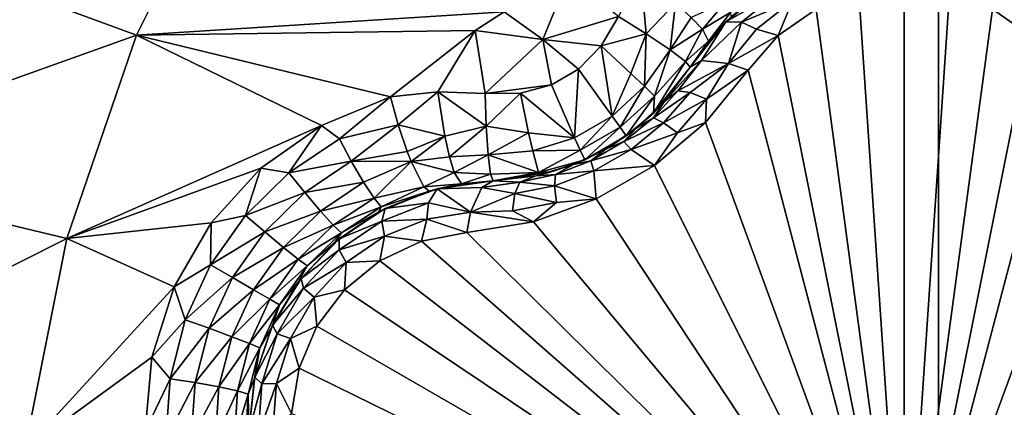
# Model space of a CAD drawing. Header units: metres. Extents: x -205 to 205, y -104 to 104.
# Tile 543 of 656: x -97.78 to -94.7, y 49.85 to 51.07. Entities that reach past the tile are written whole.
import ezdxf

# ---------------------------------------------------------------- set-up
doc = ezdxf.new("R2010")
doc.units = ezdxf.units.M
doc.layers.add('solid_01_2-CONSUMER_EHM_BOX_SW0001', color=7, linetype='CONTINUOUS')

msp = doc.modelspace()

# ---------------------------------------------------------------- linework, layer by layer
at = {"layer": 'solid_01_2-CONSUMER_EHM_BOX_SW0001'}
for points in [[(-200.010849, -74.958488), (-200.010773, 75.041512), (-0.010778, 75.04142)], [(-0.010849, -74.95858), (-200.010849, -74.958488), (-0.010778, 75.04142)], [(-91.959076, 42.820488, 75), (-76.402473, 63.637558, 75), (-185.602478, 63.645401, 75)], [(-92.726151, 42.986298, 75), (-91.959076, 42.820488, 75), (-185.602478, 63.645401, 75)], [(-93.500885, 43.041248, 75), (-92.726151, 42.986298, 75), (-185.602478, 63.645401, 75)], [(-168.500885, 43.051987, 75), (-93.500885, 43.041248, 75), (-185.602478, 63.645401, 75)], [(-94.902969, 56.788887, 67.02655), (-94.902618, 61.638889, 69), (-93.403656, 47.138783, 63.099998)], [(-93.402618, 61.638783, 69), (-93.403656, 47.138783, 63.099998), (-94.902618, 61.638889, 69)], [(-94.902969, 56.788887, 67.02655), (-93.403656, 47.138783, 63.099998), (-94.903076, 55.288887, 66.416206)], [(-110.938034, 50.902851, 1.571667), (-96.934166, 55.867687, 1.571667), (-111.301262, 51.27784, 1.571667)], [(-110.548424, 50.555458, 1.571667), (-96.934166, 55.867687, 1.571667), (-110.938034, 50.902851, 1.571667)], [(-110.134117, 50.238312, 1.571667), (-96.934166, 55.867687, 1.571667), (-110.548424, 50.555458, 1.571667)], [(-109.697746, 49.952171, 1.571667), (-96.934166, 55.867687, 1.571667), (-110.134117, 50.238312, 1.571667)], [(-109.242928, 49.698872, 1.571667), (-96.934166, 55.867687, 1.571667), (-109.697746, 49.952171, 1.571667)], [(-109.510384, 49.011887, 1.571667), (-106.648285, 47.716579, 1.571667), (-96.934166, 55.867687, 1.571667)], [(-109.510384, 49.011887, 1.571667), (-96.934166, 55.867687, 1.571667), (-108.768448, 49.477798, 1.571667)], [(-108.768448, 49.477798, 1.571667), (-96.934166, 55.867687, 1.571667), (-109.242928, 49.698872, 1.571667)], [(-96.934166, 55.867687, 1.571667), (-106.648285, 47.716579, 1.571667), (-106.541649, 47.589497, 1.656828)], [(-96.827728, 55.740845, 1.656628), (-96.934166, 55.867687, 1.571667), (-106.541649, 47.589497, 1.656828)], [(-96.733002, 55.627945, 1.771182), (-96.827728, 55.740845, 1.656628), (-106.541649, 47.589497, 1.656828)], [(-96.733002, 55.627945, 1.771182), (-106.541649, 47.589497, 1.656828), (-106.446945, 47.476631, 1.771438)], [(-96.653603, 55.533325, 1.911131), (-96.733002, 55.627945, 1.771182), (-106.446945, 47.476631, 1.771438)], [(-96.653603, 55.533325, 1.911131), (-106.446945, 47.476631, 1.771438), (-106.367577, 47.38205, 1.911433)], [(-98.963219, 53.555683, 1.955253), (-96.653603, 55.533325, 1.911131), (-106.367577, 47.38205, 1.911433)], [(-94.903076, 55.288887, 72), (-105.253548, 48.639633, 72), (-102.236076, 54.071789, 72)], [(-94.903076, 55.288887, 72), (-94.903549, 48.638889, 72), (-105.253548, 48.639633, 72)], [(-94.903076, 55.288887, 66.416206), (-93.403656, 47.138783, 63.099998), (-94.903656, 47.138889, 63.099998)], [(-94.903656, 47.138889, 69.5), (-94.903076, 55.288887, 66.416206), (-94.903656, 47.138889, 63.099998)], [(-94.903656, 47.138889, 69.5), (-94.903549, 48.638889, 69.5), (-94.903076, 55.288887, 66.416206)], [(-94.903076, 55.288887, 66.416206), (-94.903549, 48.638889, 72), (-94.903076, 55.288887, 72)], [(-94.903549, 48.638889, 69.5), (-94.903549, 48.638889, 72), (-94.903076, 55.288887, 66.416206)], [(-98.31424, 51.34716, 17.674458), (-97.416573, 51.016373, 18.132467), (-97.117416, 51.616184, 18.038307)], [(-97.117416, 51.616184, 18.038307), (-97.416573, 51.016373, 18.132467), (-96.264122, 51.090332, 18.393747)], [(-98.570145, 50.603573, 17.755001), (-97.416573, 51.016373, 18.132467), (-98.31424, 51.34716, 17.674458)], [(-96.062393, 51.200821, 18.393747), (-96.264122, 51.090332, 18.393747), (-96.143204, 51.002865, 18.426464)], [(-96.062393, 51.200821, 18.393747), (-96.143204, 51.002865, 18.426464), (-95.906616, 51.075241, 18.432564)], [(-95.836281, 51.207531, 18.416172), (-95.906616, 51.075241, 18.432564), (-95.81926, 51.02058, 18.42128)], [(-95.836281, 51.207531, 18.416172), (-95.81926, 51.02058, 18.42128), (-95.727333, 51.117283, 18.402061)], [(-95.569809, 51.058628, 16.81505), (-95.430359, 51.170387, 16.84878), (-95.553635, 51.074467, 18.155281)], [(-95.398193, 51.155293, 16.731565), (-95.430359, 51.170387, 16.84878), (-95.569809, 51.058628, 16.81505)], [(-95.521187, 51.057201, 16.690863), (-95.398193, 51.155293, 16.731565), (-95.569809, 51.058628, 16.81505)], [(-95.521187, 51.057201, 16.690863), (-95.361298, 51.123943, 16.672249), (-95.398193, 51.155293, 16.731565)], [(-95.010788, 49.041466, 15.440842), (-95.010841, 51.166458, 16.667706), (-95.152893, 51.149284, 16.660553)], [(-95.010788, 49.041466, 15.440842), (-94.868782, 51.149303, 16.660563), (-95.010841, 51.166458, 16.667706)], [(-95.678444, 51.071949, 18.36202), (-95.643181, 51.035099, 18.304127), (-95.570641, 51.120377, 18.297041)], [(-95.643181, 51.035099, 18.304127), (-95.553795, 51.088573, 18.225769), (-95.570641, 51.120377, 18.297041)], [(-95.521187, 51.057201, 16.690863), (-95.473488, 51.035816, 16.634914), (-95.361298, 51.123943, 16.672249)], [(-95.405571, 51.016151, 16.603489), (-95.361298, 51.123943, 16.672249), (-95.473488, 51.035816, 16.634914)], [(-95.405571, 51.016151, 16.603489), (-95.287079, 51.098473, 16.63912), (-95.361298, 51.123943, 16.672249)], [(-95.010788, 49.041466, 15.440842), (-95.152893, 51.149284, 16.660553), (-95.287079, 51.098473, 16.63912)], [(-95.010788, 49.041466, 15.440842), (-94.734581, 51.098511, 16.639135), (-94.868782, 51.149303, 16.660563)], [(-94.734581, 51.098511, 16.639135), (-94.616028, 51.016171, 16.603498), (-94.660286, 51.123943, 16.672251)], [(-97.416573, 51.016373, 18.132467), (-96.355103, 51.031815, 18.393749), (-96.264122, 51.090332, 18.393747)], [(-96.264122, 51.090332, 18.393747), (-96.355103, 51.031815, 18.393749), (-96.143204, 51.002865, 18.426464)], [(-95.727333, 51.117283, 18.402061), (-95.81926, 51.02058, 18.42128), (-95.744865, 50.970592, 18.369303)], [(-95.727333, 51.117283, 18.402061), (-95.744865, 50.970592, 18.369303), (-95.678444, 51.071949, 18.36202)], [(-95.010788, 49.041466, 15.440842), (-95.287079, 51.098473, 16.63912), (-95.405571, 51.016151, 16.603489)], [(-95.010788, 49.041466, 15.440842), (-94.616028, 51.016171, 16.603498), (-94.734581, 51.098511, 16.639135)], [(-95.960037, 50.983315, 18.438086), (-95.906616, 51.075241, 18.432564), (-96.143204, 51.002865, 18.426464)], [(-95.960037, 50.983315, 18.438086), (-95.81926, 51.02058, 18.42128), (-95.906616, 51.075241, 18.432564)], [(-95.678444, 51.071949, 18.36202), (-95.744865, 50.970592, 18.369303), (-95.643181, 51.035099, 18.304127)], [(-95.681519, 50.916615, 18.184393), (-95.681519, 50.916615, 16.770613), (-95.569809, 51.058628, 16.81505)], [(-95.624054, 50.99799, 18.172403), (-95.681519, 50.916615, 18.184393), (-95.569809, 51.058628, 16.81505)], [(-95.645767, 50.937, 16.680105), (-95.569809, 51.058628, 16.81505), (-95.681519, 50.916615, 16.770613)], [(-95.521187, 51.057201, 16.690863), (-95.569809, 51.058628, 16.81505), (-95.645767, 50.937, 16.680105)], [(-95.643181, 51.035099, 18.304127), (-95.624054, 50.99799, 18.172403), (-95.553795, 51.088573, 18.225769)], [(-95.624054, 50.99799, 18.172403), (-95.553635, 51.074467, 18.155281), (-95.553795, 51.088573, 18.225769)], [(-95.624054, 50.99799, 18.172403), (-95.569809, 51.058628, 16.81505), (-95.553635, 51.074467, 18.155281)], [(-97.416573, 51.016373, 18.132467), (-96.620995, 50.823578, 18.393747), (-96.355103, 51.031815, 18.393749)], [(-96.355103, 51.031815, 18.393749), (-96.620995, 50.823578, 18.393747), (-96.472244, 50.839458, 18.416395)], [(-96.355103, 51.031815, 18.393749), (-96.472244, 50.839458, 18.416395), (-96.324181, 50.83416, 18.432564)], [(-96.355103, 51.031815, 18.393749), (-96.324181, 50.83416, 18.432564), (-96.143204, 51.002865, 18.426464)], [(-95.643181, 51.035099, 18.304127), (-95.744865, 50.970592, 18.369303), (-95.696159, 50.93383, 18.285561)], [(-95.643181, 51.035099, 18.304127), (-95.696159, 50.93383, 18.285561), (-95.624054, 50.99799, 18.172403)], [(-95.645767, 50.937, 16.680105), (-95.561447, 50.928429, 16.587631), (-95.521187, 51.057201, 16.690863)], [(-95.561447, 50.928429, 16.587631), (-95.473488, 51.035816, 16.634914), (-95.521187, 51.057201, 16.690863)], [(-95.405571, 51.016151, 16.603489), (-95.473488, 51.035816, 16.634914), (-95.561447, 50.928429, 16.587631)], [(-98.570145, 50.603573, 17.755001), (-97.634399, 50.3792, 18.201025), (-97.416573, 51.016373, 18.132467)], [(-97.416573, 51.016373, 18.132467), (-97.634399, 50.3792, 18.201025), (-96.836647, 50.733421, 18.365665)], [(-97.416573, 51.016373, 18.132467), (-96.836647, 50.733421, 18.365665), (-96.620995, 50.823578, 18.393747)], [(-96.116043, 50.860584, 18.439516), (-96.143204, 51.002865, 18.426464), (-96.324181, 50.83416, 18.432564)], [(-96.031342, 50.909931, 18.439503), (-95.960037, 50.983315, 18.438086), (-96.143204, 51.002865, 18.426464)], [(-96.116043, 50.860584, 18.439516), (-96.031342, 50.909931, 18.439503), (-96.143204, 51.002865, 18.426464)], [(-95.960037, 50.983315, 18.438086), (-95.867226, 50.896568, 18.411446), (-95.81926, 51.02058, 18.42128)], [(-95.867226, 50.896568, 18.411446), (-95.825188, 50.85643, 18.370676), (-95.81926, 51.02058, 18.42128)], [(-95.825188, 50.85643, 18.370676), (-95.744865, 50.970592, 18.369303), (-95.81926, 51.02058, 18.42128)], [(-95.624054, 50.99799, 18.172403), (-95.696159, 50.93383, 18.285561), (-95.681519, 50.916615, 18.184393)], [(-95.405571, 51.016151, 16.603489), (-95.561447, 50.928429, 16.587631), (-95.50032, 50.906517, 16.554106)], [(-95.010788, 49.041466, 15.440842), (-95.405571, 51.016151, 16.603489), (-95.50032, 50.906517, 16.554106)], [(-95.010788, 49.041466, 15.440842), (-94.521255, 50.906517, 16.554106), (-94.616028, 51.016171, 16.603498)], [(-96.031342, 50.909931, 18.439503), (-95.926003, 50.763287, 18.369345), (-95.960037, 50.983315, 18.438086)], [(-95.926003, 50.763287, 18.369345), (-95.867226, 50.896568, 18.411446), (-95.960037, 50.983315, 18.438086)], [(-95.825188, 50.85643, 18.370676), (-95.793396, 50.825352, 18.315001), (-95.744865, 50.970592, 18.369303)], [(-95.793396, 50.825352, 18.315001), (-95.696159, 50.93383, 18.285561), (-95.744865, 50.970592, 18.369303)], [(-95.763382, 50.807289, 16.708685), (-95.645767, 50.937, 16.680105), (-95.681519, 50.916615, 16.770613)], [(-95.71981, 50.842262, 16.652756), (-95.645767, 50.937, 16.680105), (-95.763382, 50.807289, 16.708685)], [(-95.71981, 50.842262, 16.652756), (-95.561447, 50.928429, 16.587631), (-95.645767, 50.937, 16.680105)], [(-96.116043, 50.860584, 18.439516), (-96.043915, 50.695156, 18.369343), (-96.031342, 50.909931, 18.439503)], [(-96.043915, 50.695156, 18.369343), (-95.926003, 50.763287, 18.369345), (-96.031342, 50.909931, 18.439503)], [(-95.796921, 50.772434, 18.189007), (-95.681519, 50.916615, 18.184393), (-95.696159, 50.93383, 18.285561)], [(-95.793396, 50.825352, 18.315001), (-95.796921, 50.772434, 18.189007), (-95.696159, 50.93383, 18.285561)], [(-95.796921, 50.772434, 18.189007), (-95.681519, 50.916615, 16.770613), (-95.681519, 50.916615, 18.184393)], [(-95.763382, 50.807289, 16.708685), (-95.681519, 50.916615, 16.770613), (-95.796921, 50.772434, 18.189007)], [(-95.681366, 50.836941, 16.586765), (-95.561447, 50.928429, 16.587631), (-95.71981, 50.842262, 16.652756)], [(-95.681366, 50.836941, 16.586765), (-95.63047, 50.816299, 16.533424), (-95.561447, 50.928429, 16.587631)], [(-95.634003, 50.742794, 16.486931), (-95.010788, 49.041466, 15.440842), (-95.50032, 50.906517, 16.554106)], [(-95.63047, 50.816299, 16.533424), (-95.634003, 50.742794, 16.486931), (-95.50032, 50.906517, 16.554106)], [(-95.63047, 50.816299, 16.533424), (-95.50032, 50.906517, 16.554106), (-95.561447, 50.928429, 16.587631)], [(-95.010788, 49.041466, 15.440842), (-94.38755, 50.74276, 16.486921), (-94.521255, 50.906517, 16.554106)], [(-95.926003, 50.763287, 18.369345), (-95.825188, 50.85643, 18.370676), (-95.867226, 50.896568, 18.411446)], [(-96.21302, 50.835064, 18.438215), (-96.116043, 50.860584, 18.439516), (-96.324181, 50.83416, 18.432564)], [(-96.21302, 50.835064, 18.438215), (-96.043915, 50.695156, 18.369343), (-96.116043, 50.860584, 18.439516)], [(-95.926003, 50.763287, 18.369345), (-95.90097, 50.728218, 18.314014), (-95.825188, 50.85643, 18.370676)], [(-95.90097, 50.728218, 18.314014), (-95.793396, 50.825352, 18.315001), (-95.825188, 50.85643, 18.370676)], [(-95.797043, 50.757393, 16.615065), (-95.71981, 50.842262, 16.652756), (-95.763382, 50.807289, 16.708685)], [(-95.681366, 50.836941, 16.586765), (-95.71981, 50.842262, 16.652756), (-95.797043, 50.757393, 16.615065)], [(-96.780861, 50.691402, 18.37966), (-96.620995, 50.823578, 18.393747), (-96.836647, 50.733421, 18.365665)], [(-96.596207, 50.735558, 18.401863), (-96.620995, 50.823578, 18.393747), (-96.780861, 50.691402, 18.37966)], [(-96.472244, 50.839458, 18.416395), (-96.620995, 50.823578, 18.393747), (-96.596207, 50.735558, 18.401863)], [(-96.472244, 50.839458, 18.416395), (-96.596207, 50.735558, 18.401863), (-96.450226, 50.699917, 18.402063)], [(-96.472244, 50.839458, 18.416395), (-96.320518, 50.731174, 18.42128), (-96.324181, 50.83416, 18.432564)], [(-96.472244, 50.839458, 18.416395), (-96.450226, 50.699917, 18.402063), (-96.320518, 50.731174, 18.42128)], [(-96.21302, 50.835064, 18.438215), (-96.324181, 50.83416, 18.432564), (-96.320518, 50.731174, 18.42128)], [(-96.21302, 50.835064, 18.438215), (-96.320518, 50.731174, 18.42128), (-96.188744, 50.710781, 18.411446)], [(-96.21302, 50.835064, 18.438215), (-96.188744, 50.710781, 18.411446), (-96.043915, 50.695156, 18.369343)], [(-95.90097, 50.728218, 18.314014), (-95.88195, 50.701054, 18.189602), (-95.793396, 50.825352, 18.315001)], [(-95.88195, 50.701054, 18.189602), (-95.796921, 50.772434, 18.189007), (-95.793396, 50.825352, 18.315001)], [(-95.764938, 50.741955, 16.5473), (-95.681366, 50.836941, 16.586765), (-95.797043, 50.757393, 16.615065)], [(-95.764938, 50.741955, 16.5473), (-95.63047, 50.816299, 16.533424), (-95.681366, 50.836941, 16.586765)], [(-95.764938, 50.741955, 16.5473), (-95.721664, 50.710514, 16.492529), (-95.63047, 50.816299, 16.533424)], [(-95.63047, 50.816299, 16.533424), (-95.721664, 50.710514, 16.492529), (-95.634003, 50.742794, 16.486931)], [(-95.85173, 50.724003, 16.674866), (-95.763382, 50.807289, 16.708685), (-95.796921, 50.772434, 18.189007)], [(-95.797043, 50.757393, 16.615065), (-95.763382, 50.807289, 16.708685), (-95.85173, 50.724003, 16.674866)], [(-96.043915, 50.695156, 18.369343), (-96.026039, 50.655956, 18.314014), (-95.926003, 50.763287, 18.369345)], [(-96.026039, 50.655956, 18.314014), (-95.90097, 50.728218, 18.314014), (-95.926003, 50.763287, 18.369345)], [(-95.889275, 50.682884, 16.594748), (-95.797043, 50.757393, 16.615065), (-95.85173, 50.724003, 16.674866)], [(-95.764938, 50.741955, 16.5473), (-95.797043, 50.757393, 16.615065), (-95.889275, 50.682884, 16.594748)], [(-95.85173, 50.724003, 16.674866), (-95.796921, 50.772434, 18.189007), (-95.88195, 50.701054, 18.189602)], [(-97.634399, 50.3792, 18.201025), (-97.026688, 50.599434, 18.346266), (-96.836647, 50.733421, 18.365665)], [(-96.938797, 50.584885, 18.362474), (-96.836647, 50.733421, 18.365665), (-97.026688, 50.599434, 18.346266)], [(-96.938797, 50.584885, 18.362474), (-96.780861, 50.691402, 18.37966), (-96.836647, 50.733421, 18.365665)], [(-96.596207, 50.735558, 18.401863), (-96.780861, 50.691402, 18.37966), (-96.743576, 50.621323, 18.370024)], [(-96.596207, 50.735558, 18.401863), (-96.743576, 50.621323, 18.370024), (-96.568024, 50.652042, 18.376804)], [(-96.450226, 50.699917, 18.402063), (-96.596207, 50.735558, 18.401863), (-96.568024, 50.652042, 18.376804)], [(-96.450226, 50.699917, 18.402063), (-96.43541, 50.634911, 18.36202), (-96.320518, 50.731174, 18.42128)], [(-96.43541, 50.634911, 18.36202), (-96.31443, 50.641754, 18.369303), (-96.320518, 50.731174, 18.42128)], [(-96.188744, 50.710781, 18.411446), (-96.320518, 50.731174, 18.42128), (-96.31443, 50.641754, 18.369303)], [(-96.026039, 50.655956, 18.314014), (-96.012001, 50.625912, 18.189606), (-95.90097, 50.728218, 18.314014)], [(-96.012001, 50.625912, 18.189606), (-95.88195, 50.701054, 18.189602), (-95.90097, 50.728218, 18.314014)], [(-95.945297, 50.660099, 16.664257), (-95.85173, 50.724003, 16.674866), (-95.94529, 50.660103, 18.189688)], [(-95.889275, 50.682884, 16.594748), (-95.85173, 50.724003, 16.674866), (-95.945297, 50.660099, 16.664257)], [(-95.85173, 50.724003, 16.674866), (-95.88195, 50.701054, 18.189602), (-95.94529, 50.660103, 18.189688)], [(-95.866867, 50.658138, 16.525846), (-95.764938, 50.741955, 16.5473), (-95.889275, 50.682884, 16.594748)], [(-95.866867, 50.658138, 16.525846), (-95.721664, 50.710514, 16.492529), (-95.764938, 50.741955, 16.5473)], [(-95.634003, 50.742794, 16.486931), (-95.793839, 50.60849, 16.452232), (-95.010788, 49.041466, 15.440842)], [(-95.721664, 50.710514, 16.492529), (-95.793839, 50.60849, 16.452232), (-95.634003, 50.742794, 16.486931)], [(-95.010788, 49.041466, 15.440842), (-94.227699, 50.608467, 16.45223), (-94.38755, 50.74276, 16.486921)], [(-96.743576, 50.621323, 18.370024), (-96.780861, 50.691402, 18.37966), (-96.938797, 50.584885, 18.362474)], [(-96.450226, 50.699917, 18.402063), (-96.568024, 50.652042, 18.376804), (-96.55584, 50.620422, 18.356613)], [(-96.450226, 50.699917, 18.402063), (-96.55584, 50.620422, 18.356613), (-96.43541, 50.634911, 18.36202)], [(-96.188744, 50.710781, 18.411446), (-96.31443, 50.641754, 18.369303), (-96.174973, 50.65432, 18.370676)], [(-96.188744, 50.710781, 18.411446), (-96.174973, 50.65432, 18.370676), (-96.043915, 50.695156, 18.369343)], [(-96.174973, 50.65432, 18.370676), (-96.026039, 50.655956, 18.314014), (-96.043915, 50.695156, 18.369343)], [(-96.012001, 50.625912, 18.189606), (-95.94529, 50.660103, 18.189688), (-95.88195, 50.701054, 18.189602)], [(-95.866867, 50.658138, 16.525846), (-95.793839, 50.60849, 16.452232), (-95.721664, 50.710514, 16.492529)], [(-96.047424, 50.611019, 16.674862), (-95.945297, 50.660099, 16.664257), (-96.012001, 50.625912, 18.189606)], [(-95.993271, 50.62286, 16.594767), (-95.945297, 50.660099, 16.664257), (-96.047424, 50.611019, 16.674862)], [(-95.945297, 50.660099, 16.664257), (-95.94529, 50.660103, 18.189688), (-96.012001, 50.625912, 18.189606)], [(-95.993271, 50.62286, 16.594767), (-95.889275, 50.682884, 16.594748), (-95.945297, 50.660099, 16.664257)], [(-95.866867, 50.658138, 16.525846), (-95.889275, 50.682884, 16.594748), (-95.993271, 50.62286, 16.594767)], [(-95.983063, 50.591076, 16.525866), (-95.866867, 50.658138, 16.525846), (-95.993271, 50.62286, 16.594767)], [(-95.983063, 50.591076, 16.525866), (-95.793839, 50.60849, 16.452232), (-95.866867, 50.658138, 16.525846)], [(-96.743576, 50.621323, 18.370024), (-96.55584, 50.620422, 18.356613), (-96.568024, 50.652042, 18.376804)], [(-96.43541, 50.634911, 18.36202), (-96.55584, 50.620422, 18.356613), (-96.421127, 50.585949, 18.304129)], [(-96.43541, 50.634911, 18.36202), (-96.421127, 50.585949, 18.304129), (-96.31443, 50.641754, 18.369303)], [(-96.421127, 50.585949, 18.304129), (-96.306946, 50.581196, 18.285559), (-96.31443, 50.641754, 18.369303)], [(-96.174973, 50.65432, 18.370676), (-96.31443, 50.641754, 18.369303), (-96.156754, 50.585938, 18.251547)], [(-96.156754, 50.585938, 18.251547), (-96.31443, 50.641754, 18.369303), (-96.306946, 50.581196, 18.285559)], [(-96.174973, 50.65432, 18.370676), (-96.156754, 50.585938, 18.251547), (-96.026039, 50.655956, 18.314014)], [(-96.156754, 50.585938, 18.251547), (-96.012001, 50.625912, 18.189606), (-96.026039, 50.655956, 18.314014)], [(-98.72567, 49.83007, 17.803953), (-97.634399, 50.3792, 18.201025), (-98.570145, 50.603573, 17.755001)], [(-97.634399, 50.3792, 18.201025), (-97.182877, 50.428211, 18.336372), (-97.026688, 50.599434, 18.346266)], [(-97.074722, 50.451744, 18.351889), (-97.026688, 50.599434, 18.346266), (-97.182877, 50.428211, 18.336372)], [(-97.074722, 50.451744, 18.351889), (-96.938797, 50.584885, 18.362474), (-97.026688, 50.599434, 18.346266)], [(-96.743576, 50.621323, 18.370024), (-96.938797, 50.584885, 18.362474), (-96.889198, 50.522907, 18.35281)], [(-96.743576, 50.621323, 18.370024), (-96.889198, 50.522907, 18.35281), (-96.705238, 50.555534, 18.333315)], [(-96.743576, 50.621323, 18.370024), (-96.705238, 50.555534, 18.333315), (-96.55584, 50.620422, 18.356613)], [(-96.705238, 50.555534, 18.333315), (-96.672325, 50.505688, 18.273518), (-96.55584, 50.620422, 18.356613)], [(-96.55584, 50.620422, 18.356613), (-96.672325, 50.505688, 18.273518), (-96.516457, 50.540802, 18.24468)], [(-96.421127, 50.585949, 18.304129), (-96.55584, 50.620422, 18.356613), (-96.516457, 50.540802, 18.24468)], [(-96.163734, 50.576138, 16.708681), (-96.047424, 50.611019, 16.674862), (-96.116783, 50.587757, 18.189007)], [(-96.103867, 50.580296, 16.615105), (-96.047424, 50.611019, 16.674862), (-96.163734, 50.576138, 16.708681)], [(-96.156754, 50.585938, 18.251547), (-96.116783, 50.587757, 18.189007), (-96.012001, 50.625912, 18.189606)], [(-96.047424, 50.611019, 16.674862), (-96.012001, 50.625912, 18.189606), (-96.116783, 50.587757, 18.189007)], [(-96.103867, 50.580296, 16.615105), (-95.993271, 50.62286, 16.594767), (-96.047424, 50.611019, 16.674862)], [(-95.983063, 50.591076, 16.525866), (-95.993271, 50.62286, 16.594767), (-96.103867, 50.580296, 16.615105)], [(-95.983063, 50.591076, 16.525866), (-95.976341, 50.503124, 16.452232), (-95.793839, 50.60849, 16.452232)], [(-95.793839, 50.60849, 16.452232), (-95.976341, 50.503124, 16.452232), (-95.010788, 49.041466, 15.440842)], [(-95.010788, 49.041466, 15.440842), (-94.045204, 50.503109, 16.452236), (-94.227699, 50.608467, 16.45223)], [(-96.889198, 50.522907, 18.35281), (-96.938797, 50.584885, 18.362474), (-97.074722, 50.451744, 18.351889)], [(-96.421127, 50.585949, 18.304129), (-96.516457, 50.540802, 18.24468), (-96.398567, 50.550831, 18.172401)], [(-96.421127, 50.585949, 18.304129), (-96.398567, 50.550831, 18.172401), (-96.306946, 50.581196, 18.285559)], [(-96.398567, 50.550831, 18.172401), (-96.299355, 50.559906, 18.184393), (-96.306946, 50.581196, 18.285559)], [(-96.156754, 50.585938, 18.251547), (-96.306946, 50.581196, 18.285559), (-96.299355, 50.559906, 18.184393)], [(-96.156754, 50.585938, 18.251547), (-96.299355, 50.559906, 18.184393), (-96.116783, 50.587757, 18.189007)], [(-96.163734, 50.576138, 16.708681), (-96.116783, 50.587757, 18.189007), (-96.299355, 50.559906, 18.184393)], [(-96.299355, 50.559906, 16.770613), (-96.163734, 50.576138, 16.708681), (-96.299355, 50.559906, 18.184393)], [(-96.215912, 50.555882, 16.652796), (-96.163734, 50.576138, 16.708681), (-96.299355, 50.559906, 16.770613)], [(-96.215912, 50.555882, 16.652796), (-96.103867, 50.580296, 16.615105), (-96.163734, 50.576138, 16.708681)], [(-96.106575, 50.544762, 16.547342), (-96.103867, 50.580296, 16.615105), (-96.215912, 50.555882, 16.652796)], [(-96.106575, 50.544762, 16.547342), (-95.976341, 50.503124, 16.452232), (-95.983063, 50.591076, 16.525866)], [(-96.106575, 50.544762, 16.547342), (-95.983063, 50.591076, 16.525866), (-96.103867, 50.580296, 16.615105)], [(-96.889198, 50.522907, 18.35281), (-96.840088, 50.464794, 18.31599), (-96.705238, 50.555534, 18.333315)], [(-96.705238, 50.555534, 18.333315), (-96.840088, 50.464794, 18.31599), (-96.672325, 50.505688, 18.273518)], [(-96.672325, 50.505688, 18.273518), (-96.649605, 50.47839, 18.2019), (-96.516457, 50.540802, 18.24468)], [(-96.516457, 50.540802, 18.24468), (-96.649605, 50.47839, 18.2019), (-96.499992, 50.528088, 18.155281)], [(-96.474045, 50.535255, 16.814116), (-96.499992, 50.528088, 18.155281), (-96.637253, 50.47316, 16.847437)], [(-96.501282, 50.491341, 16.690861), (-96.474045, 50.535255, 16.814116), (-96.637253, 50.47316, 16.847437)], [(-96.398567, 50.550831, 18.172401), (-96.516457, 50.540802, 18.24468), (-96.499992, 50.528088, 18.155281)], [(-96.501282, 50.491341, 16.690861), (-96.369614, 50.461834, 16.587637), (-96.474045, 50.535255, 16.814116)], [(-96.474045, 50.535255, 16.814116), (-96.398567, 50.550831, 18.172401), (-96.499992, 50.528088, 18.155281)], [(-96.474045, 50.535255, 16.814116), (-96.299355, 50.559906, 16.770613), (-96.398567, 50.550831, 18.172401)], [(-96.474045, 50.535255, 16.814116), (-96.334885, 50.539127, 16.680105), (-96.299355, 50.559906, 16.770613)], [(-96.474045, 50.535255, 16.814116), (-96.369614, 50.461834, 16.587637), (-96.334885, 50.539127, 16.680105)], [(-96.299355, 50.559906, 16.770613), (-96.299355, 50.559906, 18.184393), (-96.398567, 50.550831, 18.172401)], [(-96.334885, 50.539127, 16.680105), (-96.369614, 50.461834, 16.587637), (-96.230537, 50.519924, 16.586802)], [(-96.334885, 50.539127, 16.680105), (-96.215912, 50.555882, 16.652796), (-96.299355, 50.559906, 16.770613)], [(-96.230537, 50.519924, 16.586802), (-96.215912, 50.555882, 16.652796), (-96.334885, 50.539127, 16.680105)], [(-96.230537, 50.519924, 16.586802), (-96.106575, 50.544762, 16.547342), (-96.215912, 50.555882, 16.652796)], [(-96.230537, 50.519924, 16.586802), (-96.101006, 50.491562, 16.492575), (-96.106575, 50.544762, 16.547342)], [(-96.106575, 50.544762, 16.547342), (-96.101006, 50.491562, 16.492575), (-95.976341, 50.503124, 16.452232)], [(-96.889198, 50.522907, 18.35281), (-97.074722, 50.451744, 18.351889), (-97.014519, 50.400017, 18.342203)], [(-96.889198, 50.522907, 18.35281), (-97.014519, 50.400017, 18.342203), (-96.840088, 50.464794, 18.31599)], [(-96.840088, 50.464794, 18.31599), (-96.799904, 50.420837, 18.256014), (-96.672325, 50.505688, 18.273518)], [(-96.672325, 50.505688, 18.273518), (-96.799904, 50.420837, 18.256014), (-96.649605, 50.47839, 18.2019)], [(-96.649605, 50.47839, 18.2019), (-96.656807, 50.462765, 18.128345), (-96.499992, 50.528088, 18.155281)], [(-96.637253, 50.47316, 16.847437), (-96.499992, 50.528088, 18.155281), (-96.656807, 50.462765, 18.128345)], [(-96.369614, 50.461834, 16.587637), (-96.238121, 50.46553, 16.533466), (-96.230537, 50.519924, 16.586802)], [(-96.230537, 50.519924, 16.586802), (-96.238121, 50.46553, 16.533466), (-96.101006, 50.491562, 16.492575)], [(-95.976341, 50.503124, 16.452232), (-96.172546, 50.431854, 16.486923), (-95.010788, 49.041466, 15.440842)], [(-96.101006, 50.491562, 16.492575), (-96.172546, 50.431854, 16.486923), (-95.976341, 50.503124, 16.452232)], [(-95.010788, 49.041466, 15.440842), (-93.848969, 50.431835, 16.486938), (-94.045204, 50.503109, 16.452236)], [(-96.799904, 50.420837, 18.256014), (-96.774307, 50.396854, 18.184185), (-96.649605, 50.47839, 18.2019)], [(-96.637253, 50.47316, 16.847437), (-96.656807, 50.462765, 18.128345), (-96.781494, 50.377693, 16.870178)], [(-96.64772, 50.433872, 16.731564), (-96.637253, 50.47316, 16.847437), (-96.781494, 50.377693, 16.870178)], [(-96.649605, 50.47839, 18.2019), (-96.774307, 50.396854, 18.184185), (-96.656807, 50.462765, 18.128345)], [(-96.64772, 50.433872, 16.731564), (-96.506615, 50.439346, 16.634918), (-96.501282, 50.491341, 16.690861)], [(-96.64772, 50.433872, 16.731564), (-96.501282, 50.491341, 16.690861), (-96.637253, 50.47316, 16.847437)], [(-96.501282, 50.491341, 16.690861), (-96.506615, 50.439346, 16.634918), (-96.369614, 50.461834, 16.587637)], [(-96.101006, 50.491562, 16.492575), (-96.238121, 50.46553, 16.533466), (-96.172546, 50.431854, 16.486923)], [(-97.184319, 50.296352, 18.348312), (-97.074722, 50.451744, 18.351889), (-97.182877, 50.428211, 18.336372)], [(-97.014519, 50.400017, 18.342203), (-97.074722, 50.451744, 18.351889), (-97.184319, 50.296352, 18.348312)], [(-97.014519, 50.400017, 18.342203), (-96.956154, 50.35125, 18.305311), (-96.840088, 50.464794, 18.31599)], [(-96.840088, 50.464794, 18.31599), (-96.956154, 50.35125, 18.305311), (-96.799904, 50.420837, 18.256014)], [(-96.774307, 50.396854, 18.184185), (-96.794983, 50.366192, 18.109652), (-96.656807, 50.462765, 18.128345)], [(-96.781494, 50.377693, 16.870178), (-96.656807, 50.462765, 18.128345), (-96.794983, 50.366192, 18.109652)], [(-96.506615, 50.439346, 16.634918), (-96.38121, 50.397942, 16.554106), (-96.369614, 50.461834, 16.587637)], [(-96.369614, 50.461834, 16.587637), (-96.38121, 50.397942, 16.554106), (-96.172546, 50.431854, 16.486923)], [(-96.238121, 50.46553, 16.533466), (-96.369614, 50.461834, 16.587637), (-96.172546, 50.431854, 16.486923)], [(-97.634399, 50.3792, 18.201025), (-97.298416, 50.22776, 18.336407), (-97.182877, 50.428211, 18.336372)], [(-97.184319, 50.296352, 18.348312), (-97.182877, 50.428211, 18.336372), (-97.298416, 50.22776, 18.336407)], [(-96.956154, 50.35125, 18.305311), (-96.909805, 50.314056, 18.245213), (-96.799904, 50.420837, 18.256014)], [(-96.799904, 50.420837, 18.256014), (-96.909805, 50.314056, 18.245213), (-96.774307, 50.396854, 18.184185)], [(-96.781151, 50.343277, 16.759886), (-96.64772, 50.433872, 16.731564), (-96.781494, 50.377693, 16.870178)], [(-96.781151, 50.343277, 16.759886), (-96.639023, 50.38625, 16.672251), (-96.64772, 50.433872, 16.731564)], [(-96.64772, 50.433872, 16.731564), (-96.639023, 50.38625, 16.672251), (-96.506615, 50.439346, 16.634918)], [(-96.506615, 50.439346, 16.634918), (-96.639023, 50.38625, 16.672251), (-96.523567, 50.370689, 16.603502)], [(-96.506615, 50.439346, 16.634918), (-96.523567, 50.370689, 16.603502), (-96.38121, 50.397942, 16.554106)], [(-96.172546, 50.431854, 16.486923), (-96.38121, 50.397942, 16.554106), (-95.010788, 49.041466, 15.440842)], [(-95.010788, 49.041466, 15.440842), (-93.640373, 50.397938, 16.554106), (-93.848969, 50.431835, 16.486938)], [(-97.014519, 50.400017, 18.342203), (-97.184319, 50.296352, 18.348312), (-97.115578, 50.256668, 18.338621)], [(-97.014519, 50.400017, 18.342203), (-97.115578, 50.256668, 18.338621), (-96.956154, 50.35125, 18.305311)], [(-96.909805, 50.314056, 18.245213), (-96.881828, 50.293392, 18.173237), (-96.774307, 50.396854, 18.184185)], [(-96.774307, 50.396854, 18.184185), (-96.881828, 50.293392, 18.173237), (-96.794983, 50.366192, 18.109652)], [(-96.781151, 50.343277, 16.759886), (-96.759285, 50.303635, 16.698145), (-96.639023, 50.38625, 16.672251)], [(-96.639023, 50.38625, 16.672251), (-96.759285, 50.303635, 16.698145), (-96.654137, 50.309193, 16.639137)], [(-96.639023, 50.38625, 16.672251), (-96.654137, 50.309193, 16.639137), (-96.523567, 50.370689, 16.603502)], [(-96.38121, 50.397942, 16.554106), (-96.523567, 50.370689, 16.603502), (-95.010788, 49.041466, 15.440842)], [(-95.010788, 49.041466, 15.440842), (-93.498055, 50.370705, 16.603487), (-93.640373, 50.397938, 16.554106)], [(-98.72567, 49.83007, 17.803953), (-97.766762, 49.716721, 18.242687), (-97.634399, 50.3792, 18.201025)], [(-97.634399, 50.3792, 18.201025), (-97.766762, 49.716721, 18.242687), (-97.298416, 50.22776, 18.336407)], [(-97.115578, 50.256668, 18.338621), (-97.049728, 50.218647, 18.301702), (-96.956154, 50.35125, 18.305311)], [(-96.956154, 50.35125, 18.305311), (-97.049728, 50.218647, 18.301702), (-96.909805, 50.314056, 18.245213)], [(-96.881828, 50.293392, 18.173237), (-96.908875, 50.243183, 18.099911), (-96.794983, 50.366192, 18.109652)], [(-96.900673, 50.253994, 16.882181), (-96.794983, 50.366192, 18.109652), (-96.908875, 50.243183, 18.099911)], [(-96.781494, 50.377693, 16.870178), (-96.794983, 50.366192, 18.109652), (-96.900673, 50.253994, 16.882181)], [(-96.781151, 50.343277, 16.759886), (-96.781494, 50.377693, 16.870178), (-96.900673, 50.253994, 16.882181)], [(-96.523567, 50.370689, 16.603502), (-96.654137, 50.309193, 16.639137), (-95.010788, 49.041466, 15.440842)], [(-95.010788, 49.041466, 15.440842), (-93.367523, 50.309242, 16.639118), (-93.498055, 50.370705, 16.603487)], [(-96.89286, 50.223274, 16.774439), (-96.781151, 50.343277, 16.759886), (-96.900673, 50.253994, 16.882181)], [(-96.89286, 50.223274, 16.774439), (-96.759285, 50.303635, 16.698145), (-96.781151, 50.343277, 16.759886)], [(-97.264091, 50.123745, 18.351889), (-97.184319, 50.296352, 18.348312), (-97.298416, 50.22776, 18.336407)], [(-97.115578, 50.256668, 18.338621), (-97.184319, 50.296352, 18.348312), (-97.264091, 50.123745, 18.351889)], [(-97.049728, 50.218647, 18.301702), (-96.998299, 50.188953, 18.241562), (-96.909805, 50.314056, 18.245213)], [(-96.909805, 50.314056, 18.245213), (-96.998299, 50.188953, 18.241562), (-96.881828, 50.293392, 18.173237)], [(-96.998299, 50.188953, 18.241562), (-96.968269, 50.171616, 18.169535), (-96.881828, 50.293392, 18.173237)], [(-96.881828, 50.293392, 18.173237), (-96.968269, 50.171616, 18.169535), (-96.908875, 50.243183, 18.099911)], [(-96.89286, 50.223274, 16.774439), (-96.859863, 50.194958, 16.71142), (-96.759285, 50.303635, 16.698145)], [(-96.759285, 50.303635, 16.698145), (-96.859863, 50.194958, 16.71142), (-96.765236, 50.218365, 16.660563)], [(-96.654137, 50.309193, 16.639137), (-96.765236, 50.218365, 16.660563), (-95.010788, 49.041466, 15.440842)], [(-96.759285, 50.303635, 16.698145), (-96.765236, 50.218365, 16.660563), (-96.654137, 50.309193, 16.639137)], [(-95.010788, 49.041466, 15.440842), (-93.256416, 50.218437, 16.660553), (-93.367523, 50.309242, 16.639118)], [(-97.115578, 50.256668, 18.338621), (-97.264091, 50.123745, 18.351889), (-97.189194, 50.097469, 18.342203)], [(-97.115578, 50.256668, 18.338621), (-97.189194, 50.097469, 18.342203), (-97.049728, 50.218647, 18.301702)], [(-97.766762, 49.716721, 18.242687), (-97.36824, 50.007011, 18.346348), (-97.298416, 50.22776, 18.336407)], [(-97.264091, 50.123745, 18.351889), (-97.298416, 50.22776, 18.336407), (-97.36824, 50.007011, 18.346348)], [(-96.968269, 50.171616, 18.169535), (-96.993988, 50.09919, 18.099459), (-96.908875, 50.243183, 18.099911)], [(-96.990097, 50.107597, 16.883406), (-96.908875, 50.243183, 18.099911), (-96.993988, 50.09919, 18.099459)], [(-96.900673, 50.253994, 16.882181), (-96.908875, 50.243183, 18.099911), (-96.990097, 50.107597, 16.883406)], [(-96.89286, 50.223274, 16.774439), (-96.900673, 50.253994, 16.882181), (-96.990097, 50.107597, 16.883406)], [(-97.189194, 50.097469, 18.342203), (-97.117783, 50.071312, 18.305311), (-97.049728, 50.218647, 18.301702)], [(-97.049728, 50.218647, 18.301702), (-97.117783, 50.071312, 18.305311), (-96.998299, 50.188953, 18.241562)], [(-96.975304, 50.080475, 16.774439), (-96.89286, 50.223274, 16.774439), (-96.990097, 50.107597, 16.883406)], [(-96.975304, 50.080475, 16.774439), (-96.859863, 50.194958, 16.71142), (-96.89286, 50.223274, 16.774439)], [(-96.975304, 50.080475, 16.774439), (-96.934288, 50.066059, 16.71142), (-96.859863, 50.194958, 16.71142)], [(-96.859863, 50.194958, 16.71142), (-96.934288, 50.066059, 16.71142), (-96.851112, 50.103916, 16.667706)], [(-96.859863, 50.194958, 16.71142), (-96.851112, 50.103916, 16.667706), (-96.765236, 50.218365, 16.660563)], [(-96.765236, 50.218365, 16.660563), (-96.851112, 50.103916, 16.667706), (-95.010788, 49.041466, 15.440842)], [(-95.010788, 49.041466, 15.440842), (-93.170517, 50.104008, 16.667706), (-93.256416, 50.218437, 16.660553)], [(-97.117783, 50.071312, 18.305311), (-97.062393, 50.049767, 18.245213), (-96.998299, 50.188953, 18.241562)], [(-96.998299, 50.188953, 18.241562), (-97.062393, 50.049767, 18.245213), (-96.968269, 50.171616, 18.169535)], [(-97.062393, 50.049767, 18.245213), (-97.03051, 50.035866, 18.173237), (-96.968269, 50.171616, 18.169535)], [(-96.968269, 50.171616, 18.169535), (-97.03051, 50.035866, 18.173237), (-96.993988, 50.09919, 18.099459)], [(-97.311432, 49.939457, 18.362474), (-97.264091, 50.123745, 18.351889), (-97.36824, 50.007011, 18.346348)], [(-97.189194, 50.097469, 18.342203), (-97.264091, 50.123745, 18.351889), (-97.311432, 49.939457, 18.362474)], [(-96.990097, 50.107597, 16.883406), (-96.993988, 50.09919, 18.099459), (-97.045837, 49.944733, 16.873802)], [(-96.975304, 50.080475, 16.774439), (-96.990097, 50.107597, 16.883406), (-97.045837, 49.944733, 16.873802)], [(-96.934288, 50.066059, 16.71142), (-96.907265, 49.972309, 16.660553), (-96.851112, 50.103916, 16.667706)], [(-96.851112, 50.103916, 16.667706), (-96.907265, 49.972309, 16.660553), (-95.010788, 49.041466, 15.440842)], [(-95.010788, 49.041466, 15.440842), (-93.114342, 49.972408, 16.660563), (-93.170517, 50.104008, 16.667706)], [(-97.189194, 50.097469, 18.342203), (-97.311432, 49.939457, 18.362474), (-97.232964, 49.927498, 18.352808)], [(-97.189194, 50.097469, 18.342203), (-97.232964, 49.927498, 18.352808), (-97.117783, 50.071312, 18.305311)], [(-97.232964, 49.927498, 18.352808), (-97.158073, 49.914017, 18.31599), (-97.117783, 50.071312, 18.305311)], [(-97.117783, 50.071312, 18.305311), (-97.158073, 49.914017, 18.31599), (-97.062393, 50.049767, 18.245213)], [(-97.03051, 50.035866, 18.173237), (-97.046844, 49.940159, 18.108313), (-96.993988, 50.09919, 18.099459)], [(-97.045837, 49.944733, 16.873802), (-96.993988, 50.09919, 18.099459), (-97.046844, 49.940159, 18.108313)], [(-97.023376, 49.923733, 16.759884), (-96.975304, 50.080475, 16.774439), (-97.045837, 49.944733, 16.873802)], [(-97.023376, 49.923733, 16.759884), (-96.934288, 50.066059, 16.71142), (-96.975304, 50.080475, 16.774439)], [(-97.158073, 49.914017, 18.31599), (-97.099922, 49.901199, 18.256014), (-97.062393, 50.049767, 18.245213)], [(-97.062393, 50.049767, 18.245213), (-97.099922, 49.901199, 18.256014), (-97.03051, 50.035866, 18.173237)], [(-97.023376, 49.923733, 16.759884), (-96.978111, 49.924618, 16.698143), (-96.934288, 50.066059, 16.71142)], [(-96.934288, 50.066059, 16.71142), (-96.978111, 49.924618, 16.698143), (-96.907265, 49.972309, 16.660553)], [(-97.099922, 49.901199, 18.256014), (-97.066353, 49.891018, 18.184185), (-97.03051, 50.035866, 18.173237)], [(-97.03051, 50.035866, 18.173237), (-97.066353, 49.891018, 18.184185), (-97.046844, 49.940159, 18.108313)], [(-97.766762, 49.716721, 18.242687), (-97.388969, 49.775219, 18.36582), (-97.36824, 50.007011, 18.346348)], [(-97.311432, 49.939457, 18.362474), (-97.36824, 50.007011, 18.346348), (-97.388969, 49.775219, 18.36582)], [(-96.978111, 49.924618, 16.698143), (-96.930351, 49.830688, 16.639118), (-96.907265, 49.972309, 16.660553)], [(-96.907265, 49.972309, 16.660553), (-96.930351, 49.830688, 16.639118), (-95.010788, 49.041466, 15.440842)], [(-95.010788, 49.041466, 15.440842), (-93.091232, 49.830784, 16.639137), (-93.114342, 49.972408, 16.660563)], [(-97.324715, 49.749424, 18.379658), (-97.311432, 49.939457, 18.362474), (-97.388969, 49.775219, 18.36582)], [(-97.232964, 49.927498, 18.352808), (-97.311432, 49.939457, 18.362474), (-97.324715, 49.749424, 18.379658)], [(-97.232964, 49.927498, 18.352808), (-97.324715, 49.749424, 18.379658), (-97.245377, 49.752174, 18.370022)], [(-97.232964, 49.927498, 18.352808), (-97.245377, 49.752174, 18.370022), (-97.158073, 49.914017, 18.31599)], [(-97.066353, 49.891018, 18.184185), (-97.06485, 49.772717, 18.126162), (-97.046844, 49.940159, 18.108313)], [(-97.045837, 49.944733, 16.873802), (-97.046844, 49.940159, 18.108313), (-97.06485, 49.772717, 18.126162)], [(-97.045837, 49.944733, 16.873802), (-97.06485, 49.772717, 18.126162), (-97.06485, 49.772717, 16.853399)], [(-97.023376, 49.923733, 16.759884), (-97.045837, 49.944733, 16.873802), (-97.06485, 49.772717, 16.853399)], [(-97.035118, 49.762882, 16.731562), (-97.023376, 49.923733, 16.759884), (-97.06485, 49.772717, 16.853399)], [(-97.035118, 49.762882, 16.731562), (-96.989525, 49.779156, 16.672249), (-96.978111, 49.924618, 16.698143)], [(-97.035118, 49.762882, 16.731562), (-96.978111, 49.924618, 16.698143), (-97.023376, 49.923733, 16.759884)], [(-96.978111, 49.924618, 16.698143), (-96.989525, 49.779156, 16.672249), (-96.930351, 49.830688, 16.639118)], [(-97.245377, 49.752174, 18.370022), (-97.169235, 49.751865, 18.333315), (-97.158073, 49.914017, 18.31599)], [(-97.158073, 49.914017, 18.31599), (-97.169235, 49.751865, 18.333315), (-97.099922, 49.901199, 18.256014)], [(-97.169235, 49.751865, 18.333315), (-97.109612, 49.748283, 18.273518), (-97.099922, 49.901199, 18.256014)], [(-97.099922, 49.901199, 18.256014), (-97.109612, 49.748283, 18.273518), (-97.066353, 49.891018, 18.184185)], [(-97.109612, 49.748283, 18.273518), (-97.074608, 49.74226, 18.2019), (-97.066353, 49.891018, 18.184185)], [(-97.066353, 49.891018, 18.184185), (-97.074608, 49.74226, 18.2019), (-97.06485, 49.772717, 18.126162)]]:
    msp.add_3dface(points, dxfattribs=at)

doc.saveas('drawing.dxf')
